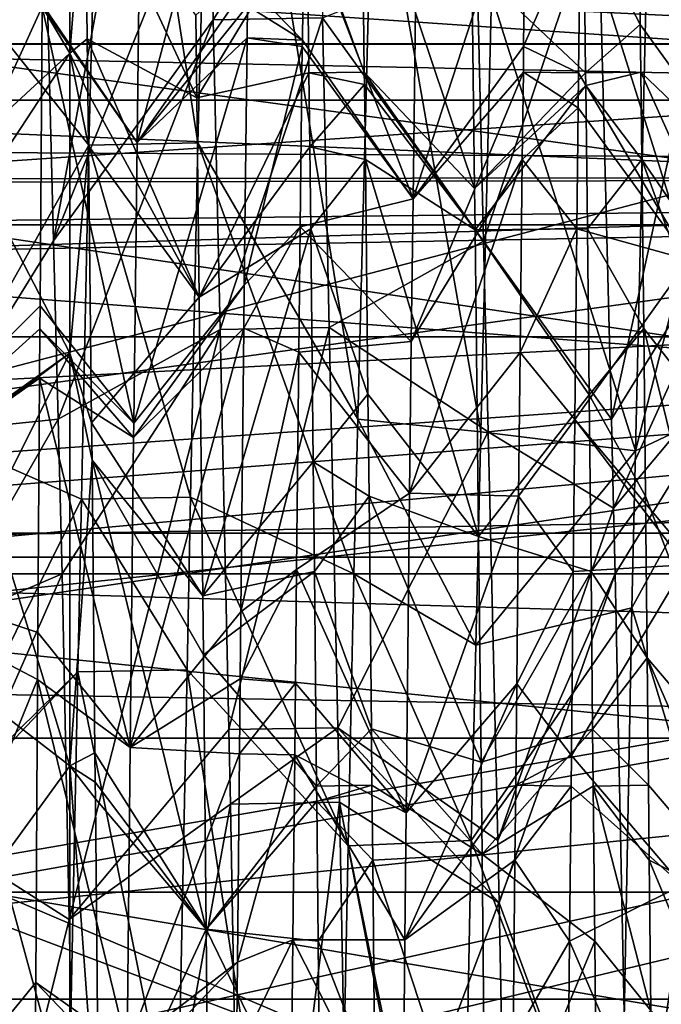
# Model space of a CAD drawing. Extents: x 0 to 200, y 18 to 95.
# Tile 192 of 491: x 70.91 to 72.07, y 53.52 to 55.3. Entities that reach past the tile are written whole.
import ezdxf

# ---------------------------------------------------------------- set-up
doc = ezdxf.new("R2010")
doc.units = 0

msp = doc.modelspace()

# ---------------------------------------------------------------- linework, layer by layer
for points in [[(66.999992, 58.968403, 263.375061), (100.857979, 56.147953, 260.252533), (66.999992, 55.257084, 259.53186)], [(122.799995, 57.297775, 280.72522), (66.999992, 58.968403, 278.624939), (66.999992, 55.257084, 282.468109)], [(77.999992, 58.124733, 51.023918), (56.938103, 56.044952, 54.049088), (77.999992, 55.020393, 55.12487)], [(57.144798, 55.832596, 37.636749), (77.999992, 58.124733, 40.976082), (57.585098, 55.134129, 37.049129)], [(57.585098, 55.134129, 37.049129), (77.999992, 58.124733, 40.976082), (77.999992, 55.020393, 36.87513)], [(122.799995, 55.257084, 282.468109), (122.799995, 57.297775, 280.72522), (66.999992, 55.257084, 282.468109)], [(74.999992, 55.748978, 264.203949), (69.499992, 57.125778, 266.436615), (69.499992, 54.306, 262.711578)], [(69.499992, 57.125778, 275.563385), (74.999992, 55.748978, 277.796051), (69.499992, 54.306, 279.288422)], [(70.95153, 55.663177, 51.369469), (71.231583, 56.312603, 51.115768), (70.97097, 54.900513, 52.320137)], [(71.231583, 56.312603, 51.115768), (71.252998, 55.601959, 52.33165), (70.97097, 54.900513, 52.320137)], [(71.063492, 56.166481, 40.602444), (70.763977, 55.414276, 40.258156), (71.034355, 55.073586, 39.02663)], [(71.231529, 55.077717, 39.023815), (71.063492, 56.166481, 40.602444), (71.034355, 55.073586, 39.02663)], [(71.260651, 56.170761, 40.599949), (71.063492, 56.166481, 40.602444), (71.231529, 55.077717, 39.023815)], [(71.260651, 56.170761, 40.599949), (71.231529, 55.077717, 39.023815), (71.520798, 54.577843, 39.277653)], [(71.548454, 55.663177, 40.630531), (71.260651, 56.170761, 40.599949), (71.520798, 54.577843, 39.277653)], [(66.999992, 55.257084, 259.53186), (100.857979, 56.147953, 260.252533), (99.651787, 55.252529, 259.53772)], [(69.199997, 56.114868, 265.546295), (76.999992, 55.154964, 264.226196), (69.199997, 55.154964, 264.226196)], [(69.199997, 56.114868, 265.546295), (76.999992, 56.114868, 265.546295), (76.999992, 55.154964, 264.226196)], [(76.999992, 55.154964, 277.773804), (76.999992, 56.114868, 276.453705), (69.199997, 55.154964, 277.773804)], [(76.999992, 56.114868, 276.453705), (69.199997, 56.114868, 276.453705), (69.199997, 55.154964, 277.773804)], [(77.999992, 55.020393, 55.12487), (56.938103, 56.044952, 54.049088), (57.696014, 54.999744, 55.104179)], [(115.346222, 54.298084, 279.984253), (39.5, 55.887272, 277.913177), (37.428932, 54.298084, 279.984253)], [(113.275154, 55.887272, 277.913177), (39.5, 55.887272, 277.913177), (115.346222, 54.298084, 279.984253)], [(49.499989, 55.887272, 267.913177), (103.275146, 55.887272, 267.913177), (51.571064, 54.298084, 265.842102)], [(103.275146, 55.887272, 267.913177), (101.204079, 54.298084, 265.842102), (51.571064, 54.298084, 265.842102)], [(70.999992, 55.857464, 51.980412), (70.827332, 55.531231, 52.13932), (70.999992, 55.240322, 52.724247)], [(71.027885, 55.593079, 52.334755), (70.999992, 55.857464, 51.980412), (70.999992, 55.240322, 52.724247)], [(71.328041, 55.852726, 40.012753), (71.32193, 55.365601, 39.369755), (71.121994, 55.078571, 39.603996)], [(71.12706, 55.490665, 40.100342), (71.328041, 55.852726, 40.012753), (71.121994, 55.078571, 39.603996)], [(71.9552, 55.518993, 51.549194), (72.246254, 55.802788, 51.924973), (71.979187, 54.577843, 52.722347)], [(72.246254, 55.802788, 51.924973), (72.266289, 55.042187, 53.00182), (71.979187, 54.577843, 52.722347)], [(74.999992, 55.748978, 264.203949), (69.499992, 54.306, 262.711578), (74.999992, 54.139458, 262.92041)], [(69.499992, 54.306, 279.288422), (74.999992, 55.748978, 277.796051), (74.999992, 54.139458, 279.07959)], [(72.051025, 55.739864, 39.899323), (71.762329, 55.345242, 40.181259), (72.022949, 54.520863, 38.50996)], [(72.239212, 55.369141, 39.368713), (72.051025, 55.739864, 39.899323), (72.022949, 54.520863, 38.50996)], [(70.73674, 55.383537, 51.776085), (70.95153, 55.663177, 51.369469), (70.756531, 54.555031, 52.698971)], [(70.95153, 55.663177, 51.369469), (70.97097, 54.900513, 52.320137), (70.756531, 54.555031, 52.698971)], [(71.548454, 55.663177, 40.630531), (71.520798, 54.577843, 39.277653), (71.743462, 54.555031, 39.301029)], [(71.762329, 55.345242, 40.181259), (71.548454, 55.663177, 40.630531), (71.743462, 54.555031, 39.301029)], [(71.252998, 55.601959, 52.33165), (71.259605, 55.300186, 52.643864), (70.97097, 54.900513, 52.320137)], [(71.252998, 55.601959, 52.33165), (71.45018, 55.60553, 52.335152), (71.259605, 55.300186, 52.643864)], [(71.45018, 55.60553, 52.335152), (71.456764, 55.303989, 52.647102), (71.259605, 55.300186, 52.643864)], [(71.527847, 55.60244, 52.332634), (71.429253, 55.488945, 52.480007), (71.532578, 55.205574, 52.814507)], [(71.527847, 55.60244, 52.332634), (71.532578, 55.205574, 52.814507), (71.732063, 54.995514, 52.537773)], [(71.726669, 55.398502, 51.98119), (71.527847, 55.60244, 52.332634), (71.732063, 54.995514, 52.537773)], [(71.824814, 55.60244, 39.667366), (71.820633, 55.252155, 39.24205), (71.620697, 54.976402, 39.473431)], [(71.62693, 55.468708, 40.097916), (71.824814, 55.60244, 39.667366), (71.620697, 54.976402, 39.473431)], [(71.824814, 55.60244, 39.667366), (71.923401, 55.488945, 39.519993), (71.820633, 55.252155, 39.24205)], [(72.027847, 55.60244, 52.332634), (71.929253, 55.488945, 52.480007), (72.03154, 55.291962, 52.709618)], [(72.22538, 55.503906, 51.852962), (72.027847, 55.60244, 52.332634), (72.231613, 55.015049, 52.480114)], [(72.027847, 55.60244, 52.332634), (72.03154, 55.291962, 52.709618), (72.231613, 55.015049, 52.480114)], [(71.03186, 55.266171, 52.745842), (71.027885, 55.593079, 52.334755), (70.999992, 55.240322, 52.724247)], [(71.027885, 55.593079, 52.334755), (71.03186, 55.266171, 52.745842), (71.230042, 55.159554, 52.337921)], [(71.227966, 55.308655, 52.120525), (71.027885, 55.593079, 52.334755), (71.230042, 55.159554, 52.337921)], [(70.999992, 55.240322, 52.724247), (70.827332, 55.531231, 52.13932), (70.840355, 55.09314, 52.703491)], [(71.736008, 55.414276, 51.741844), (71.9552, 55.518993, 51.549194), (71.748291, 54.899769, 52.314968)], [(71.748291, 54.899769, 52.314968), (71.9552, 55.518993, 51.549194), (71.979187, 54.577843, 52.722347)], [(70.950462, 55.328983, 39.399662), (71.12706, 55.490665, 40.100342), (71.121994, 55.078571, 39.603996)], [(71.429253, 55.488945, 52.480007), (71.227966, 55.308655, 52.120525), (71.230042, 55.159554, 52.337921)], [(71.432579, 55.20438, 52.813316), (71.429253, 55.488945, 52.480007), (71.230042, 55.159554, 52.337921)], [(71.32193, 55.365601, 39.369755), (71.423302, 55.49044, 39.522041), (71.420647, 55.263882, 39.256359)], [(71.420647, 55.263882, 39.256359), (71.423302, 55.49044, 39.522041), (71.620697, 54.976402, 39.473431)], [(71.423302, 55.49044, 39.522041), (71.62693, 55.468708, 40.097916), (71.620697, 54.976402, 39.473431)], [(71.532578, 55.205574, 52.814507), (71.429253, 55.488945, 52.480007), (71.432579, 55.20438, 52.813316)], [(71.929253, 55.488945, 52.480007), (71.726669, 55.398502, 51.98119), (71.932579, 55.20438, 52.813316)], [(71.820633, 55.252155, 39.24205), (71.923401, 55.488945, 39.519993), (71.920074, 55.20438, 39.186684)], [(71.920074, 55.20438, 39.186684), (71.923401, 55.488945, 39.519993), (72.119408, 54.866104, 39.352264)], [(71.923401, 55.488945, 39.519993), (72.124557, 55.301125, 39.843479), (72.119408, 54.866104, 39.352264)], [(72.03154, 55.291962, 52.709618), (71.929253, 55.488945, 52.480007), (71.932579, 55.20438, 52.813316)], [(68.999992, 55.477016, 271), (76.999992, 54.371727, 266.875), (68.999992, 54.371727, 266.875)], [(68.999992, 55.477016, 271), (76.999992, 55.477016, 271), (76.999992, 54.371727, 266.875)], [(76.999992, 55.477016, 271), (68.999992, 55.477016, 271), (68.999992, 54.371727, 275.125)], [(76.999992, 54.371727, 275.125), (76.999992, 55.477016, 271), (68.999992, 54.371727, 275.125)], [(76.999992, 54.929314, 268.044128), (69.199997, 55.462631, 268.044128), (69.199997, 54.929314, 268.044128)], [(76.999992, 55.462631, 268.044128), (69.199997, 55.462631, 268.044128), (76.999992, 54.929314, 268.044128)], [(76.999992, 55.462631, 273.955872), (76.999992, 54.929314, 273.955872), (69.199997, 54.929314, 273.955872)], [(69.199997, 55.462631, 273.955872), (76.999992, 55.462631, 273.955872), (69.199997, 54.929314, 273.955872)], [(70.499992, 55.443645, 40.300262), (70.950417, 55.323673, 39.392639), (70.499992, 54.338394, 38.969475)], [(71.034355, 55.073586, 39.02663), (70.763977, 55.414276, 40.258156), (70.743454, 54.555031, 39.301029)], [(71.456764, 55.303989, 52.647102), (71.736008, 55.414276, 51.741844), (71.748291, 54.899769, 52.314968)], [(71.932579, 55.20438, 52.813316), (71.726669, 55.398502, 51.98119), (71.732063, 54.995514, 52.537773)], [(71.32193, 55.365601, 39.369755), (71.321426, 55.325722, 39.317112), (71.121994, 55.078571, 39.603996)], [(71.321426, 55.325722, 39.317112), (71.32193, 55.365601, 39.369755), (71.420647, 55.263882, 39.256359)], [(72.223274, 54.615517, 38.637714), (72.239212, 55.369141, 39.368713), (72.022949, 54.520863, 38.50996)], [(71.762329, 55.345242, 40.181259), (71.743462, 54.555031, 39.301029), (72.022949, 54.520863, 38.50996)], [(70.950417, 55.323673, 39.392639), (70.950462, 55.328983, 39.399662), (71.121994, 55.078571, 39.603996)], [(70.950417, 55.323673, 39.392639), (70.94651, 54.783211, 38.790054), (70.499992, 54.338394, 38.969475)], [(70.94651, 54.783211, 38.790054), (70.950417, 55.323673, 39.392639), (71.115761, 54.570862, 38.992493)], [(70.950417, 55.323673, 39.392639), (71.121994, 55.078571, 39.603996), (71.115761, 54.570862, 38.992493)], [(71.321426, 55.325722, 39.317112), (71.32077, 55.268074, 39.252892), (71.121994, 55.078571, 39.603996)], [(71.32077, 55.268074, 39.252892), (71.321426, 55.325722, 39.317112), (71.420647, 55.263882, 39.256359)], [(70.97097, 54.900513, 52.320137), (71.259605, 55.300186, 52.643864), (70.979187, 54.577843, 52.722347)], [(71.259605, 55.300186, 52.643864), (71.271843, 54.740223, 53.223194), (70.979187, 54.577843, 52.722347)], [(71.259605, 55.300186, 52.643864), (71.456764, 55.303989, 52.647102), (71.271843, 54.740223, 53.223194)], [(71.456764, 55.303989, 52.647102), (71.469017, 54.743793, 53.226643), (71.271843, 54.740223, 53.223194)], [(71.456764, 55.303989, 52.647102), (71.748291, 54.899769, 52.314968), (71.469017, 54.743793, 53.226643)], [(72.032578, 55.205574, 52.814507), (72.03154, 55.291962, 52.709618), (71.932579, 55.20438, 52.813316)], [(72.03154, 55.291962, 52.709618), (72.032578, 55.205574, 52.814507), (72.231613, 55.015049, 52.480114)], [(66.999992, 55.257084, 259.53186), (99.651787, 55.252529, 259.53772), (66.999992, 50.376331, 257.358826)], [(122.799995, 52.921329, 283.789642), (66.999992, 55.257084, 282.468109), (66.999992, 50.376331, 284.641174)], [(122.799995, 55.257084, 282.468109), (66.999992, 55.257084, 282.468109), (122.799995, 52.921329, 283.789642)], [(71.03186, 55.266171, 52.745842), (70.999992, 55.240322, 52.724247), (71.033043, 55.168991, 52.868053)], [(71.03186, 55.266171, 52.745842), (71.033043, 55.168991, 52.868053), (71.234207, 54.798908, 52.727196)], [(71.230042, 55.159554, 52.337921), (71.03186, 55.266171, 52.745842), (71.234207, 54.798908, 52.727196)], [(71.32077, 55.268074, 39.252892), (71.315689, 54.820587, 38.754341), (71.115761, 54.570862, 38.992493)], [(71.121994, 55.078571, 39.603996), (71.32077, 55.268074, 39.252892), (71.115761, 54.570862, 38.992493)], [(71.32077, 55.268074, 39.252892), (71.420509, 55.251965, 39.242386), (71.315689, 54.820587, 38.754341)], [(71.32077, 55.268074, 39.252892), (71.420647, 55.263882, 39.256359), (71.420509, 55.251965, 39.242386)], [(71.420509, 55.251965, 39.242386), (71.420647, 55.263882, 39.256359), (71.620697, 54.976402, 39.473431)], [(99.651787, 55.252529, 259.53772), (99.535149, 55.165939, 259.468567), (66.999992, 50.376331, 257.358826)], [(70.999992, 55.240322, 52.724247), (70.840355, 55.09314, 52.703491), (70.843102, 55.000694, 52.822548)], [(70.999992, 55.240322, 52.724247), (70.843102, 55.000694, 52.822548), (70.999992, 54.697651, 53.378319)], [(71.034111, 55.072449, 52.97073), (70.999992, 55.240322, 52.724247), (70.999992, 54.697651, 53.378319)], [(71.033043, 55.168991, 52.868053), (70.999992, 55.240322, 52.724247), (71.034111, 55.072449, 52.97073)], [(71.420509, 55.251965, 39.242386), (71.416695, 54.925739, 38.859825), (71.315689, 54.820587, 38.754341)], [(71.420509, 55.251965, 39.242386), (71.620697, 54.976402, 39.473431), (71.416695, 54.925739, 38.859825)], [(71.820633, 55.252155, 39.24205), (71.820076, 55.205574, 39.185493), (71.620697, 54.976402, 39.473431)], [(71.820076, 55.205574, 39.185493), (71.820633, 55.252155, 39.24205), (71.920074, 55.20438, 39.186684)], [(71.432579, 55.20438, 52.813316), (71.230042, 55.159554, 52.337921), (71.234207, 54.798908, 52.727196)], [(71.434135, 55.070858, 52.969704), (71.432579, 55.20438, 52.813316), (71.234207, 54.798908, 52.727196)], [(71.532578, 55.205574, 52.814507), (71.432579, 55.20438, 52.813316), (71.532837, 55.183399, 52.841431)], [(71.532837, 55.183399, 52.841431), (71.432579, 55.20438, 52.813316), (71.434135, 55.070858, 52.969704)], [(71.532578, 55.205574, 52.814507), (71.532837, 55.183399, 52.841431), (71.73291, 54.92057, 52.614651)], [(71.732063, 54.995514, 52.537773), (71.532578, 55.205574, 52.814507), (71.73291, 54.92057, 52.614651)], [(71.820076, 55.205574, 39.185493), (71.818192, 55.047615, 38.993702), (71.617432, 54.718601, 39.146408)], [(71.620697, 54.976402, 39.473431), (71.820076, 55.205574, 39.185493), (71.617432, 54.718601, 39.146408)], [(71.932838, 55.181721, 52.839855), (71.932579, 55.20438, 52.813316), (71.732063, 54.995514, 52.537773)], [(71.820076, 55.205574, 39.185493), (71.919334, 55.141083, 39.112549), (71.818192, 55.047615, 38.993702)], [(71.820076, 55.205574, 39.185493), (71.920074, 55.20438, 39.186684), (71.919334, 55.141083, 39.112549)], [(71.919334, 55.141083, 39.112549), (71.920074, 55.20438, 39.186684), (72.119408, 54.866104, 39.352264)], [(72.032578, 55.205574, 52.814507), (71.932579, 55.20438, 52.813316), (71.932838, 55.181721, 52.839855)], [(72.032578, 55.205574, 52.814507), (71.932838, 55.181721, 52.839855), (72.034462, 55.047615, 53.006298)], [(72.231613, 55.015049, 52.480114), (72.032578, 55.205574, 52.814507), (72.23494, 54.754871, 52.813892)], [(72.032578, 55.205574, 52.814507), (72.034462, 55.047615, 53.006298), (72.23494, 54.754871, 52.813892)], [(71.033043, 55.168991, 52.868053), (71.034111, 55.072449, 52.97073), (71.234207, 54.798908, 52.727196)], [(71.532837, 55.183399, 52.841431), (71.434135, 55.070858, 52.969704), (71.534462, 55.047615, 53.006298)], [(71.532837, 55.183399, 52.841431), (71.534462, 55.047615, 53.006298), (71.73291, 54.92057, 52.614651)], [(71.932838, 55.181721, 52.839855), (71.732063, 54.995514, 52.537773), (71.73291, 54.92057, 52.614651)], [(71.935867, 54.922276, 53.143738), (71.932838, 55.181721, 52.839855), (71.73291, 54.92057, 52.614651)], [(72.034462, 55.047615, 53.006298), (71.932838, 55.181721, 52.839855), (71.935867, 54.922276, 53.143738)], [(99.535149, 55.165939, 259.468567), (99.349709, 54.9519, 259.344482), (66.999992, 50.376331, 257.358826)], [(69.199997, 55.154964, 264.226196), (76.999992, 54.000828, 263.072052), (69.199997, 54.000828, 263.072052)], [(69.199997, 55.154964, 264.226196), (76.999992, 55.154964, 264.226196), (76.999992, 54.000828, 263.072052)], [(76.999992, 54.000828, 278.927948), (76.999992, 55.154964, 277.773804), (69.199997, 54.000828, 278.927948)], [(76.999992, 55.154964, 277.773804), (69.199997, 55.154964, 277.773804), (69.199997, 54.000828, 278.927948)], [(57.585098, 55.134129, 37.049129), (77.999992, 55.020393, 36.87513), (57.681129, 54.981789, 36.920967)], [(71.818192, 55.047615, 38.993702), (71.919334, 55.141083, 39.112549), (71.916779, 54.922276, 38.856262)], [(71.916779, 54.922276, 38.856262), (71.919334, 55.141083, 39.112549), (72.119408, 54.866104, 39.352264)], [(71.231529, 55.077717, 39.023815), (71.034355, 55.073586, 39.02663), (71.218483, 54.436646, 38.453808)], [(71.231529, 55.077717, 39.023815), (71.218483, 54.436646, 38.453808), (71.513664, 54.298084, 38.928932)], [(71.520798, 54.577843, 39.277653), (71.231529, 55.077717, 39.023815), (71.513664, 54.298084, 38.928932)], [(71.034355, 55.073586, 39.02663), (70.743454, 54.555031, 39.301029), (71.021317, 54.433376, 38.457493)], [(71.034111, 55.072449, 52.97073), (70.999992, 54.697651, 53.378319), (71.039665, 54.57103, 53.504025)], [(71.218483, 54.436646, 38.453808), (71.034355, 55.073586, 39.02663), (71.021317, 54.433376, 38.457493)], [(71.234207, 54.798908, 52.727196), (71.034111, 55.072449, 52.97073), (71.039665, 54.57103, 53.504025)], [(71.435867, 54.922276, 53.143738), (71.434135, 55.070858, 52.969704), (71.234207, 54.798908, 52.727196)], [(71.534462, 55.047615, 53.006298), (71.434135, 55.070858, 52.969704), (71.435867, 54.922276, 53.143738)], [(71.534462, 55.047615, 53.006298), (71.435867, 54.922276, 53.143738), (71.539078, 54.622952, 53.442406)], [(71.534462, 55.047615, 53.006298), (71.539078, 54.622952, 53.442406), (71.739143, 54.365623, 53.183872)], [(71.73291, 54.92057, 52.614651), (71.534462, 55.047615, 53.006298), (71.739143, 54.365623, 53.183872)], [(71.818192, 55.047615, 38.993702), (71.814392, 54.698418, 38.635094), (71.614464, 54.443859, 38.887138)], [(71.617432, 54.718601, 39.146408), (71.818192, 55.047615, 38.993702), (71.614464, 54.443859, 38.887138)], [(71.818192, 55.047615, 38.993702), (71.916779, 54.922276, 38.856262), (71.814392, 54.698418, 38.635094)], [(72.034462, 55.047615, 53.006298), (71.935867, 54.922276, 53.143738), (72.037781, 54.742126, 53.320019)], [(71.979187, 54.577843, 52.722347), (72.266289, 55.042187, 53.00182), (71.983292, 54.416904, 52.922951)], [(72.266289, 55.042187, 53.00182), (72.271957, 54.76284, 53.249821), (71.983292, 54.416904, 52.922951)], [(72.23494, 54.754871, 52.813892), (72.034462, 55.047615, 53.006298), (72.237839, 54.48645, 53.069939)], [(72.034462, 55.047615, 53.006298), (72.037781, 54.742126, 53.320019), (72.237839, 54.48645, 53.069939)], [(57.681129, 54.981789, 36.920967), (77.999992, 55.020393, 36.87513), (58.303543, 53.994431, 36.090302)], [(77.999992, 55.020393, 55.12487), (57.696014, 54.999744, 55.104179), (57.851074, 54.785908, 55.320038)], [(77.999992, 55.020393, 55.12487), (57.851074, 54.785908, 55.320038), (57.927795, 54.638931, 55.418667)], [(77.999992, 55.020393, 55.12487), (57.927795, 54.638931, 55.418667), (58.658138, 53.239735, 56.357582)], [(58.303543, 53.994431, 36.090302), (77.999992, 55.020393, 36.87513), (58.455341, 53.64156, 35.90023)], [(58.455341, 53.64156, 35.90023), (77.999992, 55.020393, 36.87513), (59.256943, 51.778236, 34.896561)], [(77.999992, 55.020393, 55.12487), (58.658138, 53.239735, 56.357582), (58.790283, 52.986568, 56.527466)], [(77.999992, 55.020393, 55.12487), (58.790283, 52.986568, 56.527466), (59.250862, 51.673794, 57.093159)], [(77.999992, 55.020393, 55.12487), (59.250862, 51.673794, 57.093159), (59.514133, 50.923405, 57.416512)], [(59.256943, 51.778236, 34.896561), (77.999992, 55.020393, 36.87513), (59.548332, 50.598072, 34.543556)], [(77.999992, 55.020393, 55.12487), (59.514133, 50.923405, 57.416512), (77.999992, 50.484303, 57.549461)], [(59.548332, 50.598072, 34.543556), (77.999992, 55.020393, 36.87513), (77.999992, 50.484303, 34.450539)], [(70.999992, 54.697651, 53.378319), (70.843102, 55.000694, 52.822548), (70.854057, 54.59277, 53.266003)], [(71.416695, 54.925739, 38.859825), (71.620697, 54.976402, 39.473431), (71.617432, 54.718601, 39.146408)], [(99.349709, 54.9519, 259.344482), (99.161667, 54.734867, 259.218597), (66.999992, 50.376331, 257.358826)], [(76.999992, 54.328358, 266.800781), (69.199997, 54.929314, 268.044128), (69.199997, 54.328358, 266.800781)], [(76.999992, 54.929314, 268.044128), (69.199997, 54.929314, 268.044128), (76.999992, 54.328358, 266.800781)], [(69.199997, 54.929314, 273.955872), (76.999992, 54.929314, 273.955872), (69.199997, 54.328358, 275.199219)], [(76.999992, 54.929314, 273.955872), (76.999992, 54.328358, 275.199219), (69.199997, 54.328358, 275.199219)], [(71.435867, 54.922276, 53.143738), (71.234207, 54.798908, 52.727196), (71.24044, 54.258556, 53.310448)], [(71.440369, 54.500759, 53.561546), (71.435867, 54.922276, 53.143738), (71.24044, 54.258556, 53.310448)], [(71.314812, 54.742764, 38.667641), (71.416695, 54.925739, 38.859825), (71.414276, 54.698936, 38.634777)], [(71.315689, 54.820587, 38.754341), (71.416695, 54.925739, 38.859825), (71.314812, 54.742764, 38.667641)], [(71.416695, 54.925739, 38.859825), (71.617432, 54.718601, 39.146408), (71.414276, 54.698936, 38.634777)], [(71.539078, 54.622952, 53.442406), (71.435867, 54.922276, 53.143738), (71.440369, 54.500759, 53.561546)], [(71.935867, 54.922276, 53.143738), (71.73291, 54.92057, 52.614651), (71.939072, 54.622051, 53.441319)], [(71.939072, 54.622051, 53.441319), (71.73291, 54.92057, 52.614651), (71.739143, 54.365623, 53.183872)], [(71.814392, 54.698418, 38.635094), (71.916779, 54.922276, 38.856262), (71.913101, 54.577579, 38.514599)], [(71.916779, 54.922276, 38.856262), (72.119408, 54.866104, 39.352264), (71.913101, 54.577579, 38.514599)], [(72.037781, 54.742126, 53.320019), (71.935867, 54.922276, 53.143738), (71.939072, 54.622051, 53.441319)], [(70.97097, 54.900513, 52.320137), (70.979187, 54.577843, 52.722347), (70.756531, 54.555031, 52.698971)], [(71.469017, 54.743793, 53.226643), (71.748291, 54.899769, 52.314968), (71.756523, 54.555031, 52.698971)], [(71.748291, 54.899769, 52.314968), (71.979187, 54.577843, 52.722347), (71.756523, 54.555031, 52.698971)], [(71.913101, 54.577579, 38.514599), (72.119408, 54.866104, 39.352264), (72.113174, 54.33913, 38.757217)], [(71.315689, 54.820587, 38.754341), (71.314812, 54.742764, 38.667641), (71.11544, 54.54493, 38.961262)], [(71.115761, 54.570862, 38.992493), (71.315689, 54.820587, 38.754341), (71.11544, 54.54493, 38.961262)], [(71.234207, 54.798908, 52.727196), (71.039665, 54.57103, 53.504025), (71.24044, 54.258556, 53.310448)], [(70.94651, 54.783211, 38.790054), (70.946213, 54.741657, 38.743725), (70.499992, 54.338394, 38.969475)], [(70.946213, 54.741657, 38.743725), (70.94651, 54.783211, 38.790054), (71.115761, 54.570862, 38.992493)], [(71.983292, 54.416904, 52.922951), (72.271957, 54.76284, 53.249821), (71.98632, 54.298084, 53.071068)], [(71.98632, 54.298084, 53.071068), (72.271957, 54.76284, 53.249821), (72.011368, 53.063133, 54.04044)], [(72.271957, 54.76284, 53.249821), (72.300034, 53.380619, 54.476948), (72.011368, 53.063133, 54.04044)], [(70.946213, 54.741657, 38.743725), (70.94561, 54.652248, 38.659412), (70.499992, 54.338394, 38.969475)], [(70.94561, 54.652248, 38.659412), (70.946213, 54.741657, 38.743725), (71.11544, 54.54493, 38.961262)], [(70.946213, 54.741657, 38.743725), (71.115761, 54.570862, 38.992493), (71.11544, 54.54493, 38.961262)], [(70.979187, 54.577843, 52.722347), (71.271843, 54.740223, 53.223194), (70.986313, 54.298084, 53.071068)], [(70.986313, 54.298084, 53.071068), (71.271843, 54.740223, 53.223194), (70.999001, 53.672672, 53.561985)], [(71.271843, 54.740223, 53.223194), (71.287674, 54.016312, 53.972153), (70.999001, 53.672672, 53.561985)], [(71.314812, 54.742764, 38.667641), (71.309456, 54.229321, 38.183357), (71.109528, 53.983868, 38.457478)], [(71.11544, 54.54493, 38.961262), (71.314812, 54.742764, 38.667641), (71.109528, 53.983868, 38.457478)], [(71.271843, 54.740223, 53.223194), (71.469017, 54.743793, 53.226643), (71.287674, 54.016312, 53.972153)], [(71.469017, 54.743793, 53.226643), (71.48484, 54.019463, 53.975983), (71.287674, 54.016312, 53.972153)], [(71.314812, 54.742764, 38.667641), (71.414276, 54.698936, 38.634777), (71.309456, 54.229321, 38.183357)], [(71.469017, 54.743793, 53.226643), (71.756523, 54.555031, 52.698971), (71.48484, 54.019463, 53.975983)], [(72.037781, 54.742126, 53.320019), (71.939072, 54.622051, 53.441319), (72.041077, 54.438766, 53.631557)], [(72.237839, 54.48645, 53.069939), (72.037781, 54.742126, 53.320019), (72.244087, 53.91106, 53.61879)], [(72.037781, 54.742126, 53.320019), (72.041077, 54.438766, 53.631557), (72.244087, 53.91106, 53.61879)], [(91.499992, 53.722206, 267.25), (33.5, 54.727013, 271), (33.5, 53.722206, 267.25)], [(91.499992, 54.727013, 271), (33.5, 54.727013, 271), (91.499992, 53.722206, 267.25)], [(91.499992, 54.727013, 271), (91.499992, 53.722206, 274.75), (33.5, 53.722206, 274.75)], [(33.5, 54.727013, 271), (91.499992, 54.727013, 271), (33.5, 53.722206, 274.75)], [(99.161667, 54.734867, 259.218597), (97.91198, 53.292431, 258.382111), (66.999992, 50.376331, 257.358826)], [(71.414276, 54.698936, 38.634777), (71.617432, 54.718601, 39.146408), (71.614464, 54.443859, 38.887138)], [(70.999992, 54.697651, 53.378319), (70.854057, 54.59277, 53.266003), (70.854179, 54.588387, 53.270771)], [(70.999992, 54.697651, 53.378319), (70.854179, 54.588387, 53.270771), (70.858818, 54.415783, 53.458401)], [(70.999992, 54.697651, 53.378319), (70.858818, 54.415783, 53.458401), (70.999992, 53.950947, 54.013687)], [(71.040344, 54.503914, 53.564476), (70.999992, 54.697651, 53.378319), (70.999992, 53.950947, 54.013687)], [(71.039665, 54.57103, 53.504025), (70.999992, 54.697651, 53.378319), (71.040344, 54.503914, 53.564476)], [(71.414276, 54.698936, 38.634777), (71.41008, 54.306252, 38.245132), (71.309456, 54.229321, 38.183357)], [(71.414276, 54.698936, 38.634777), (71.614464, 54.443859, 38.887138), (71.41008, 54.306252, 38.245132)], [(71.614464, 54.443859, 38.887138), (71.814392, 54.698418, 38.635094), (71.811577, 54.438766, 38.368443)], [(71.814392, 54.698418, 38.635094), (71.913101, 54.577579, 38.514599), (71.811577, 54.438766, 38.368443)], [(70.499992, 54.338394, 38.969475), (70.94561, 54.652248, 38.659412), (70.942551, 54.191822, 38.225231)], [(70.942551, 54.191822, 38.225231), (70.94561, 54.652248, 38.659412), (71.109528, 53.983868, 38.457478)], [(70.94561, 54.652248, 38.659412), (71.11544, 54.54493, 38.961262), (71.109528, 53.983868, 38.457478)], [(71.539078, 54.622952, 53.442406), (71.440369, 54.500759, 53.561546), (71.541077, 54.438766, 53.631557)], [(71.539078, 54.622952, 53.442406), (71.541077, 54.438766, 53.631557), (71.739143, 54.365623, 53.183872)], [(71.939072, 54.622051, 53.441319), (71.739143, 54.365623, 53.183872), (71.94249, 54.302444, 53.758114)], [(72.041077, 54.438766, 53.631557), (71.939072, 54.622051, 53.441319), (71.94249, 54.302444, 53.758114)], [(72.223274, 54.615517, 38.637714), (72.016411, 54.2369, 38.18631), (72.202301, 53.624027, 37.675991)], [(72.223274, 54.615517, 38.637714), (72.022949, 54.520863, 38.50996), (72.016411, 54.2369, 38.18631)], [(70.756531, 54.555031, 52.698971), (70.979187, 54.577843, 52.722347), (70.764931, 54.203365, 53.090702)], [(70.979187, 54.577843, 52.722347), (70.986313, 54.298084, 53.071068), (70.764931, 54.203365, 53.090702)], [(71.039665, 54.57103, 53.504025), (71.040344, 54.503914, 53.564476), (71.24044, 54.258556, 53.310448)], [(71.520798, 54.577843, 39.277653), (71.513664, 54.298084, 38.928932), (71.734245, 54.169048, 38.871067)], [(71.743462, 54.555031, 39.301029), (71.520798, 54.577843, 39.277653), (71.734245, 54.169048, 38.871067)], [(71.756523, 54.555031, 52.698971), (71.979187, 54.577843, 52.722347), (71.983292, 54.416904, 52.922951)], [(71.811577, 54.438766, 38.368443), (71.913101, 54.577579, 38.514599), (71.910164, 54.302444, 38.241886)], [(71.913101, 54.577579, 38.514599), (72.112877, 54.314659, 38.729584), (71.910164, 54.302444, 38.241886)], [(71.913101, 54.577579, 38.514599), (72.113174, 54.33913, 38.757217), (72.112877, 54.314659, 38.729584)], [(71.021317, 54.433376, 38.457493), (70.743454, 54.555031, 39.301029), (70.726311, 53.837173, 38.501385)], [(71.48484, 54.019463, 53.975983), (71.756523, 54.555031, 52.698971), (71.774193, 53.815495, 53.522762)], [(72.022949, 54.520863, 38.50996), (71.743462, 54.555031, 39.301029), (71.734245, 54.169048, 38.871067)], [(71.756523, 54.555031, 52.698971), (71.983292, 54.416904, 52.922951), (71.774193, 53.815495, 53.522762)], [(72.016411, 54.2369, 38.18631), (72.022949, 54.520863, 38.50996), (71.734245, 54.169048, 38.871067)], [(71.045738, 53.974426, 54.041405), (71.040344, 54.503914, 53.564476), (70.999992, 53.950947, 54.013687)], [(71.241669, 54.151852, 53.425625), (71.040344, 54.503914, 53.564476), (71.246666, 53.655151, 53.825047)], [(71.040344, 54.503914, 53.564476), (71.045738, 53.974426, 54.041405), (71.246666, 53.655151, 53.825047)], [(71.24044, 54.258556, 53.310448), (71.040344, 54.503914, 53.564476), (71.241669, 54.151852, 53.425625)], [(71.442482, 54.302444, 53.758114), (71.440369, 54.500759, 53.561546), (71.24044, 54.258556, 53.310448)], [(71.541077, 54.438766, 53.631557), (71.440369, 54.500759, 53.561546), (71.442482, 54.302444, 53.758114)], [(71.218483, 54.436646, 38.453808), (71.021317, 54.433376, 38.457493), (71.212128, 54.124302, 38.176086)], [(71.218483, 54.436646, 38.453808), (71.212128, 54.124302, 38.176086), (71.503685, 53.80592, 38.54261)], [(71.513664, 54.298084, 38.928932), (71.218483, 54.436646, 38.453808), (71.503685, 53.80592, 38.54261)], [(71.41008, 54.306252, 38.245132), (71.614464, 54.443859, 38.887138), (71.608231, 53.865551, 38.3414)], [(71.541077, 54.438766, 53.631557), (71.442482, 54.302444, 53.758114), (71.545311, 54.017456, 53.997772)], [(71.541077, 54.438766, 53.631557), (71.545311, 54.017456, 53.997772), (71.743729, 53.957413, 53.602585)], [(71.739143, 54.365623, 53.183872), (71.541077, 54.438766, 53.631557), (71.743729, 53.957413, 53.602585)], [(71.614464, 54.443859, 38.887138), (71.811577, 54.438766, 38.368443), (71.608231, 53.865551, 38.3414)], [(71.811577, 54.438766, 38.368443), (71.808167, 54.099098, 38.073193), (71.608231, 53.865551, 38.3414)], [(71.811577, 54.438766, 38.368443), (71.910164, 54.302444, 38.241886), (71.808167, 54.099098, 38.073193)], [(72.041077, 54.438766, 53.631557), (71.94249, 54.302444, 53.758114), (72.044014, 54.146355, 53.885731)], [(72.041077, 54.438766, 53.631557), (72.044014, 54.146355, 53.885731), (72.244087, 53.91106, 53.61879)], [(71.014961, 54.121025, 38.179813), (71.021317, 54.433376, 38.457493), (70.726311, 53.837173, 38.501385)], [(71.212128, 54.124302, 38.176086), (71.021317, 54.433376, 38.457493), (71.014961, 54.121025, 38.179813)], [(70.858818, 54.415783, 53.458401), (70.867767, 54.052937, 53.791855), (70.999992, 53.950947, 54.013687)], [(71.983292, 54.416904, 52.922951), (71.98632, 54.298084, 53.071068), (71.774193, 53.815495, 53.522762)], [(68.999992, 54.371727, 266.875), (76.999992, 51.352016, 263.855286), (68.999992, 51.352016, 263.855286)], [(68.999992, 54.371727, 266.875), (76.999992, 54.371727, 266.875), (76.999992, 51.352016, 263.855286)], [(76.999992, 54.371727, 275.125), (68.999992, 54.371727, 275.125), (68.999992, 51.352016, 278.144714)], [(76.999992, 51.352016, 278.144714), (76.999992, 54.371727, 275.125), (68.999992, 51.352016, 278.144714)], [(71.94249, 54.302444, 53.758114), (71.739143, 54.365623, 53.183872), (71.743729, 53.957413, 53.602585)], [(70.499992, 54.338394, 38.969475), (70.941994, 54.107029, 38.145271), (70.499992, 53.020332, 37.849083)], [(70.499992, 54.338394, 38.969475), (70.942551, 54.191822, 38.225231), (70.941994, 54.107029, 38.145271)], [(76.999992, 53.528423, 265.675079), (69.199997, 54.328358, 266.800781), (69.199997, 53.528423, 265.675079)], [(76.999992, 54.328358, 266.800781), (69.199997, 54.328358, 266.800781), (76.999992, 53.528423, 265.675079)], [(69.199997, 54.328358, 275.199219), (76.999992, 54.328358, 275.199219), (69.199997, 53.528423, 276.324921)], [(76.999992, 54.328358, 275.199219), (76.999992, 53.528423, 276.324921), (69.199997, 53.528423, 276.324921)], [(71.906876, 53.969227, 37.962452), (72.112877, 54.314659, 38.729584), (72.106934, 53.734859, 38.241779)], [(71.910164, 54.302444, 38.241886), (72.112877, 54.314659, 38.729584), (71.906876, 53.969227, 37.962452)], [(116.93541, 52.227016, 281.573425), (37.428932, 54.298084, 279.984253), (35.839737, 52.227016, 281.573425)], [(115.346222, 54.298084, 279.984253), (37.428932, 54.298084, 279.984253), (116.93541, 52.227016, 281.573425)], [(51.571064, 54.298084, 265.842102), (101.204079, 54.298084, 265.842102), (53.160252, 52.227016, 264.25293)], [(101.204079, 54.298084, 265.842102), (99.614899, 52.227016, 264.25293), (53.160252, 52.227016, 264.25293)], [(74.999992, 51.956348, 261.179443), (69.499992, 54.306, 262.711578), (69.499992, 50.185715, 260.509247)], [(69.499992, 54.306, 279.288422), (74.999992, 51.956348, 280.820557), (69.499992, 50.185715, 281.490784)], [(74.999992, 54.139458, 262.92041), (69.499992, 54.306, 262.711578), (74.999992, 51.956348, 261.179443)], [(69.499992, 54.306, 279.288422), (74.999992, 54.139458, 279.07959), (74.999992, 51.956348, 280.820557)], [(70.764931, 54.203365, 53.090702), (70.986313, 54.298084, 53.071068), (70.774193, 53.815495, 53.522762)], [(70.774193, 53.815495, 53.522762), (70.986313, 54.298084, 53.071068), (70.999001, 53.672672, 53.561985)], [(71.442482, 54.302444, 53.758114), (71.24044, 54.258556, 53.310448), (71.241669, 54.151852, 53.425625)], [(71.442482, 54.302444, 53.758114), (71.241669, 54.151852, 53.425625), (71.446327, 53.914291, 54.083618)], [(71.308197, 54.107891, 38.068825), (71.41008, 54.306252, 38.245132), (71.408051, 54.100113, 38.07222)], [(71.309456, 54.229321, 38.183357), (71.41008, 54.306252, 38.245132), (71.308197, 54.107891, 38.068825)], [(71.408051, 54.100113, 38.07222), (71.41008, 54.306252, 38.245132), (71.608231, 53.865551, 38.3414)], [(71.545311, 54.017456, 53.997772), (71.442482, 54.302444, 53.758114), (71.446327, 53.914291, 54.083618)], [(71.725792, 53.815495, 38.477238), (71.513664, 54.298084, 38.928932), (71.503685, 53.80592, 38.54261)], [(71.734245, 54.169048, 38.871067), (71.513664, 54.298084, 38.928932), (71.725792, 53.815495, 38.477238)], [(71.945312, 54.017231, 53.997292), (71.94249, 54.302444, 53.758114), (71.743729, 53.957413, 53.602585)], [(71.774193, 53.815495, 53.522762), (71.98632, 54.298084, 53.071068), (71.77636, 53.703247, 53.599445)], [(71.77636, 53.703247, 53.599445), (71.98632, 54.298084, 53.071068), (72.011368, 53.063133, 54.04044)], [(71.808167, 54.099098, 38.073193), (71.910164, 54.302444, 38.241886), (71.906876, 53.969227, 37.962452)], [(72.044014, 54.146355, 53.885731), (71.94249, 54.302444, 53.758114), (71.945312, 54.017231, 53.997292)], [(71.309456, 54.229321, 38.183357), (71.308197, 54.107891, 38.068825), (71.109528, 53.983868, 38.457478)], [(72.016411, 54.2369, 38.18631), (71.725792, 53.815495, 38.477238), (71.995049, 53.102516, 37.356499)], [(72.016411, 54.2369, 38.18631), (71.734245, 54.169048, 38.871067), (71.725792, 53.815495, 38.477238)], [(72.202301, 53.624027, 37.675991), (72.016411, 54.2369, 38.18631), (71.995049, 53.102516, 37.356499)], [(70.941994, 54.107029, 38.145271), (70.942551, 54.191822, 38.225231), (71.109528, 53.983868, 38.457478)], [(71.446327, 53.914291, 54.083618), (71.241669, 54.151852, 53.425625), (71.246666, 53.655151, 53.825047)], [(72.044014, 54.146355, 53.885731), (71.945312, 54.017231, 53.997292), (72.046326, 53.916065, 54.085903)], [(72.244087, 53.91106, 53.61879), (72.044014, 54.146355, 53.885731), (72.246574, 53.681072, 53.838169)], [(72.044014, 54.146355, 53.885731), (72.046326, 53.916065, 54.085903), (72.246574, 53.681072, 53.838169)], [(71.014961, 54.121025, 38.179813), (70.7258, 53.815495, 38.477238), (70.996857, 53.231579, 37.389111)], [(71.014961, 54.121025, 38.179813), (70.726311, 53.837173, 38.501385), (70.7258, 53.815495, 38.477238)], [(71.194038, 53.23542, 37.385735), (71.014961, 54.121025, 38.179813), (70.996857, 53.231579, 37.389111)], [(71.212128, 54.124302, 38.176086), (71.014961, 54.121025, 38.179813), (71.194038, 53.23542, 37.385735)], [(71.212128, 54.124302, 38.176086), (71.194038, 53.23542, 37.385735), (71.475616, 52.422096, 37.456379)], [(71.503685, 53.80592, 38.54261), (71.212128, 54.124302, 38.176086), (71.475616, 52.422096, 37.456379)], [(70.941994, 54.107029, 38.145271), (70.938599, 53.558746, 37.708263), (70.499992, 53.020332, 37.849083)], [(70.938599, 53.558746, 37.708263), (70.941994, 54.107029, 38.145271), (71.103813, 53.44186, 37.970802)], [(70.941994, 54.107029, 38.145271), (71.109528, 53.983868, 38.457478), (71.103813, 53.44186, 37.970802)], [(71.109528, 53.983868, 38.457478), (71.308197, 54.107891, 38.068825), (71.306885, 53.972691, 37.96104)], [(71.308197, 54.107891, 38.068825), (71.408051, 54.100113, 38.07222), (71.306885, 53.972691, 37.96104)], [(71.306885, 53.972691, 37.96104), (71.408051, 54.100113, 38.07222), (71.406769, 53.970467, 37.96347)], [(71.406769, 53.970467, 37.96347), (71.408051, 54.100113, 38.07222), (71.608231, 53.865551, 38.3414)], [(71.808167, 54.099098, 38.073193), (71.806328, 53.916065, 37.914097), (71.605759, 53.636143, 38.124908)], [(71.608231, 53.865551, 38.3414), (71.808167, 54.099098, 38.073193), (71.605759, 53.636143, 38.124908)], [(71.808167, 54.099098, 38.073193), (71.906876, 53.969227, 37.962452), (71.806328, 53.916065, 37.914097)], [(70.999992, 53.950947, 54.013687), (70.867767, 54.052937, 53.791855), (70.87458, 53.777088, 54.045361)], [(71.287674, 54.016312, 53.972153), (71.290619, 53.881683, 54.111439), (70.999001, 53.672672, 53.561985)], [(71.287674, 54.016312, 53.972153), (71.48484, 54.019463, 53.975983), (71.290619, 53.881683, 54.111439)], [(71.48484, 54.019463, 53.975983), (71.487793, 53.884789, 54.115303), (71.290619, 53.881683, 54.111439)], [(71.546326, 53.916065, 54.085903), (71.545311, 54.017456, 53.997772), (71.446327, 53.914291, 54.083618)], [(71.48484, 54.019463, 53.975983), (71.774193, 53.815495, 53.522762), (71.77636, 53.703247, 53.599445)], [(71.487793, 53.884789, 54.115303), (71.48484, 54.019463, 53.975983), (71.77636, 53.703247, 53.599445)], [(71.545311, 54.017456, 53.997772), (71.546326, 53.916065, 54.085903), (71.745377, 53.790791, 53.729607)], [(71.743729, 53.957413, 53.602585), (71.545311, 54.017456, 53.997772), (71.745377, 53.790791, 53.729607)], [(71.945312, 54.017231, 53.997292), (71.743729, 53.957413, 53.602585), (71.745377, 53.790791, 53.729607)], [(71.94632, 53.914291, 54.083618), (71.945312, 54.017231, 53.997292), (71.745377, 53.790791, 53.729607)], [(72.046326, 53.916065, 54.085903), (71.945312, 54.017231, 53.997292), (71.94632, 53.914291, 54.083618)], [(69.199997, 54.000828, 263.072052), (76.999992, 52.680729, 262.112152), (69.199997, 52.680729, 262.112152)], [(69.199997, 54.000828, 263.072052), (76.999992, 54.000828, 263.072052), (76.999992, 52.680729, 262.112152)], [(76.999992, 52.680729, 279.887848), (76.999992, 54.000828, 278.927948), (69.199997, 52.680729, 279.887848)], [(76.999992, 54.000828, 278.927948), (69.199997, 54.000828, 278.927948), (69.199997, 52.680729, 279.887848)], [(71.045738, 53.974426, 54.041405), (70.999992, 53.950947, 54.013687), (71.046288, 53.921223, 54.089329)], [(71.045738, 53.974426, 54.041405), (71.046288, 53.921223, 54.089329), (71.246666, 53.655151, 53.825047)], [(71.109528, 53.983868, 38.457478), (71.306885, 53.972691, 37.96104), (71.103813, 53.44186, 37.970802)], [(71.306885, 53.972691, 37.96104), (71.303223, 53.595398, 37.660259), (71.103813, 53.44186, 37.970802)], [(71.306885, 53.972691, 37.96104), (71.406769, 53.970467, 37.96347), (71.303223, 53.595398, 37.660259)], [(71.406769, 53.970467, 37.96347), (71.403458, 53.636223, 37.683102), (71.303223, 53.595398, 37.660259)], [(71.403458, 53.636223, 37.683102), (71.406769, 53.970467, 37.96347), (71.605759, 53.636143, 38.124908)], [(71.406769, 53.970467, 37.96347), (71.608231, 53.865551, 38.3414), (71.605759, 53.636143, 38.124908)], [(71.806328, 53.916065, 37.914097), (71.906876, 53.969227, 37.962452), (71.906326, 53.914291, 37.916382)], [(71.906326, 53.914291, 37.916382), (71.906876, 53.969227, 37.962452), (72.106934, 53.734859, 38.241779)], [(70.999992, 53.950947, 54.013687), (70.87458, 53.777088, 54.045361), (70.999992, 53.314274, 54.555424)], [(70.999992, 53.950947, 54.013687), (70.999992, 53.314274, 54.555424), (71.052811, 53.23616, 54.609814)], [(71.046577, 53.8909, 54.112366), (70.999992, 53.950947, 54.013687), (71.052811, 53.23616, 54.609814)], [(71.046288, 53.921223, 54.089329), (70.999992, 53.950947, 54.013687), (71.046577, 53.8909, 54.112366)], [(71.046288, 53.921223, 54.089329), (71.046577, 53.8909, 54.112366), (71.246666, 53.655151, 53.825047)], [(71.446602, 53.886333, 54.107063), (71.446327, 53.914291, 54.083618), (71.246666, 53.655151, 53.825047)], [(71.546326, 53.916065, 54.085903), (71.446327, 53.914291, 54.083618), (71.446602, 53.886333, 54.107063)], [(71.546326, 53.916065, 54.085903), (71.446602, 53.886333, 54.107063), (71.547691, 53.780094, 54.204094)], [(71.745377, 53.790791, 53.729607), (71.546326, 53.916065, 54.085903), (71.547691, 53.780094, 54.204094)], [(71.806328, 53.916065, 37.914097), (71.804962, 53.780094, 37.795906), (71.605759, 53.636143, 38.124908)], [(71.94632, 53.914291, 54.083618), (71.745377, 53.790791, 53.729607), (71.949104, 53.633736, 54.318893)], [(71.806328, 53.916065, 37.914097), (71.906326, 53.914291, 37.916382), (71.804962, 53.780094, 37.795906)], [(71.804962, 53.780094, 37.795906), (71.906326, 53.914291, 37.916382), (71.903549, 53.633736, 37.681107)], [(71.906326, 53.914291, 37.916382), (72.106934, 53.734859, 38.241779), (71.903549, 53.633736, 37.681107)], [(72.046326, 53.916065, 54.085903), (71.94632, 53.914291, 54.083618), (72.047699, 53.780094, 54.204094)], [(72.047699, 53.780094, 54.204094), (71.94632, 53.914291, 54.083618), (72.050247, 53.508232, 54.403316)], [(71.94632, 53.914291, 54.083618), (71.949104, 53.633736, 54.318893), (72.050247, 53.508232, 54.403316)], [(72.046326, 53.916065, 54.085903), (72.047699, 53.780094, 54.204094), (72.246574, 53.681072, 53.838169)], [(71.246666, 53.655151, 53.825047), (71.046577, 53.8909, 54.112366), (71.052811, 53.23616, 54.609814)], [(71.446602, 53.886333, 54.107063), (71.246666, 53.655151, 53.825047), (71.449104, 53.633736, 54.318893)], [(71.290619, 53.881683, 54.111439), (71.487793, 53.884789, 54.115303), (71.315674, 52.5, 55.014668)], [(71.487793, 53.884789, 54.115303), (71.512848, 52.502373, 55.018898), (71.315674, 52.5, 55.014668)], [(71.547691, 53.780094, 54.204094), (71.446602, 53.886333, 54.107063), (71.449104, 53.633736, 54.318893)], [(71.487793, 53.884789, 54.115303), (71.77636, 53.703247, 53.599445), (71.804413, 52.251369, 54.591312)], [(71.512848, 52.502373, 55.018898), (71.487793, 53.884789, 54.115303), (71.804413, 52.251369, 54.591312)], [(70.999001, 53.672672, 53.561985), (71.290619, 53.881683, 54.111439), (71.024483, 52.416271, 54.548195)], [(71.290619, 53.881683, 54.111439), (71.315674, 52.5, 55.014668), (71.024483, 52.416271, 54.548195)], [(70.996857, 53.231579, 37.389111), (70.7258, 53.815495, 38.477238), (70.698257, 52.390003, 37.503399)], [(70.774193, 53.815495, 53.522762), (70.999001, 53.672672, 53.561985), (70.79306, 52.838615, 54.190128)], [(71.725792, 53.815495, 38.477238), (71.503685, 53.80592, 38.54261), (71.70636, 52.80957, 37.790031)], [(71.995049, 53.102516, 37.356499), (71.725792, 53.815495, 38.477238), (71.70636, 52.80957, 37.790031)], [(71.70636, 52.80957, 37.790031), (71.503685, 53.80592, 38.54261), (71.475616, 52.422096, 37.456379)], [(70.87458, 53.777088, 54.045361), (70.881477, 53.476303, 54.278538), (70.999992, 53.314274, 54.555424)], [(71.547691, 53.780094, 54.204094), (71.449104, 53.633736, 54.318893), (71.551537, 53.370514, 54.504242)], [(71.745377, 53.790791, 53.729607), (71.547691, 53.780094, 54.204094), (71.75161, 53.158455, 54.211651)], [(71.547691, 53.780094, 54.204094), (71.551537, 53.370514, 54.504242), (71.75161, 53.158455, 54.211651)], [(71.804962, 53.780094, 37.795906), (71.801933, 53.457756, 37.559692), (71.602005, 53.24371, 37.850601)], [(71.605759, 53.636143, 38.124908), (71.804962, 53.780094, 37.795906), (71.602005, 53.24371, 37.850601)], [(71.949104, 53.633736, 54.318893), (71.745377, 53.790791, 53.729607), (71.75161, 53.158455, 54.211651)], [(71.804962, 53.780094, 37.795906), (71.903549, 53.633736, 37.681107), (71.801933, 53.457756, 37.559692)], [(72.246574, 53.681072, 53.838169), (72.047699, 53.780094, 54.204094), (72.250313, 53.292191, 54.113396)], [(72.047699, 53.780094, 54.204094), (72.050247, 53.508232, 54.403316), (72.250313, 53.292191, 54.113396)], [(71.903549, 53.633736, 37.681107), (72.106934, 53.734859, 38.241779), (72.101212, 53.17664, 37.772125)], [(91.499992, 50.977016, 264.504822), (33.5, 53.722206, 267.25), (33.5, 50.977016, 264.504822)], [(91.499992, 53.722206, 267.25), (33.5, 53.722206, 267.25), (91.499992, 50.977016, 264.504822)], [(91.499992, 53.722206, 274.75), (91.499992, 50.977016, 277.495178), (33.5, 50.977016, 277.495178)], [(33.5, 53.722206, 274.75), (91.499992, 53.722206, 274.75), (33.5, 50.977016, 277.495178)], [(71.77636, 53.703247, 53.599445), (72.011368, 53.063133, 54.04044), (71.804413, 52.251369, 54.591312)], [(70.79306, 52.838615, 54.190128), (70.999001, 53.672672, 53.561985), (71.024483, 52.416271, 54.548195)], [(71.246666, 53.655151, 53.825047), (71.052811, 53.23616, 54.609814), (71.252907, 53.035767, 54.323128)], [(71.452835, 53.231323, 54.602966), (71.246666, 53.655151, 53.825047), (71.252907, 53.035767, 54.323128)], [(71.449104, 53.633736, 54.318893), (71.246666, 53.655151, 53.825047), (71.452835, 53.231323, 54.602966)], [(71.403458, 53.636223, 37.683102), (71.40181, 53.459118, 37.558014), (71.301582, 53.42548, 37.524799)], [(71.303223, 53.595398, 37.660259), (71.403458, 53.636223, 37.683102), (71.301582, 53.42548, 37.524799)], [(71.40181, 53.459118, 37.558014), (71.403458, 53.636223, 37.683102), (71.602005, 53.24371, 37.850601)], [(71.403458, 53.636223, 37.683102), (71.605759, 53.636143, 38.124908), (71.602005, 53.24371, 37.850601)], [(71.551537, 53.370514, 54.504242), (71.449104, 53.633736, 54.318893), (71.452835, 53.231323, 54.602966)], [(71.951538, 53.37085, 54.504471), (71.949104, 53.633736, 54.318893), (71.75161, 53.158455, 54.211651)], [(71.801933, 53.457756, 37.559692), (71.903549, 53.633736, 37.681107), (71.900635, 53.319702, 37.459423)], [(71.900635, 53.319702, 37.459423), (71.903549, 53.633736, 37.681107), (72.101212, 53.17664, 37.772125)], [(72.050247, 53.508232, 54.403316), (71.949104, 53.633736, 54.318893), (71.951538, 53.37085, 54.504471)], [(72.195229, 53.224602, 37.436611), (72.202301, 53.624027, 37.675991), (71.995049, 53.102516, 37.356499)], [(71.303223, 53.595398, 37.660259), (71.301582, 53.42548, 37.524799), (71.103287, 53.386723, 37.934231)], [(71.103813, 53.44186, 37.970802), (71.303223, 53.595398, 37.660259), (71.103287, 53.386723, 37.934231)], [(70.938599, 53.558746, 37.708263), (70.937782, 53.42683, 37.603123), (70.499992, 53.020332, 37.849083)], [(70.937782, 53.42683, 37.603123), (70.938599, 53.558746, 37.708263), (71.103287, 53.386723, 37.934231)], [(70.938599, 53.558746, 37.708263), (71.103813, 53.44186, 37.970802), (71.103287, 53.386723, 37.934231)], [(76.999992, 52.551929, 264.698578), (69.199997, 53.528423, 265.675079), (69.199997, 52.551929, 264.698578)], [(76.999992, 53.528423, 265.675079), (69.199997, 53.528423, 265.675079), (76.999992, 52.551929, 264.698578)], [(69.199997, 53.528423, 276.324921), (76.999992, 53.528423, 276.324921), (69.199997, 52.551929, 277.301422)], [(76.999992, 53.528423, 276.324921), (76.999992, 52.551929, 277.301422), (69.199997, 52.551929, 277.301422)]]:
    msp.add_3dface(points)

doc.saveas('drawing.dxf')
